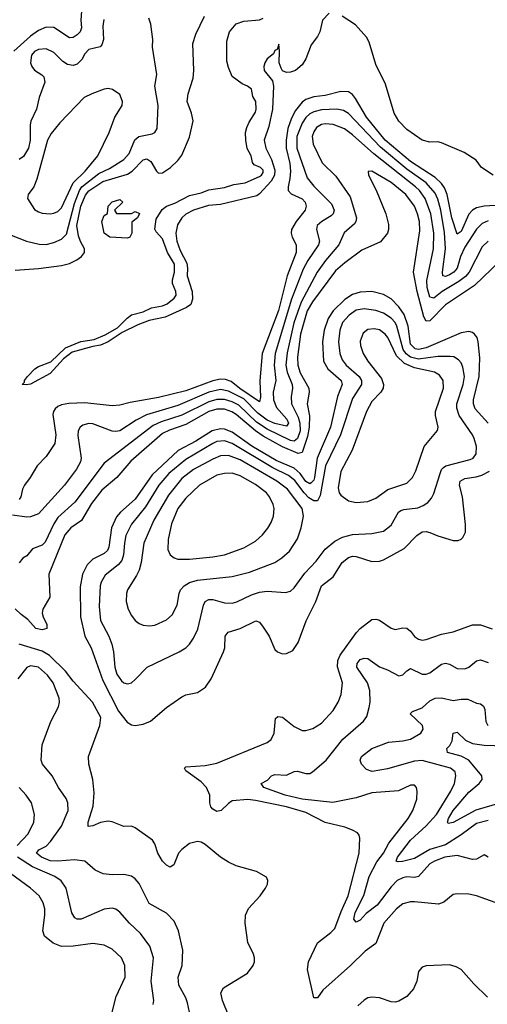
# Model space of a CAD drawing. Header units: inches. Extents: x 1173000 to 1307049, y 522583 to 678455.
# Tile 429 of 617: x 1204634 to 1207046, y 631011 to 636092. Entities that reach past the tile are written whole.
import ezdxf

# ---------------------------------------------------------------- set-up
doc = ezdxf.new("R2010")
doc.units = ezdxf.units.IN
doc.header["$MEASUREMENT"] = 0
doc.layers.add('B2603', color=7, linetype='Continuous')

msp = doc.modelspace()

# ---------------------------------------------------------------- linework, layer by layer
at = {"layer": 'B2603', "color": 5}
for points, elevation in [([(1204957, 636210), (1204948.3, 636090), (1204951.6, 636050), (1204945.2, 636030), (1204930, 636014.8), (1204910, 636000.6), (1204890, 635999.1), (1204810, 636052.3), (1204770, 636052.9), (1204730, 636036), (1204690, 636007.1), (1204603.7, 635930)], 920), ([(1204590, 634980.6), (1204669.1, 634949.1), (1204734.6, 634934.6), (1204770, 634932.1), (1204810, 634942.6), (1204850, 634959.1), (1204875.3, 634984.7), (1204915.5, 635144.4), (1204941.4, 635210), (1204954.4, 635230), (1205041.6, 635298.4), (1205096.2, 635323.8), (1205170, 635370.1), (1205198.2, 635401.8), (1205228.1, 635471.9), (1205248, 635490), (1205316.4, 635503.5), (1205329.9, 635510.1), (1205343.5, 635530), (1205348.4, 635650), (1205329.8, 635750), (1205341.5, 635810), (1205318.9, 635950), (1205320.5, 635990), (1205309.7, 636070), (1205300.4, 636100.4)], 940), ([(1204610, 634799.3), (1204730, 634807.9), (1204850, 634823.3), (1204890, 634834), (1204927.9, 634852.1), (1204951.7, 634870), (1204967.5, 634890), (1204968.6, 634910), (1204947.4, 634947.4), (1204936.7, 634976.7), (1204928.5, 635030), (1204949.6, 635130.4), (1204973.4, 635186.6), (1204990.9, 635209.1), (1205062.1, 635257.9), (1205190, 635295.8), (1205213.9, 635310), (1205270, 635368.4), (1205290, 635374.6), (1205310, 635360.6), (1205338.6, 635310), (1205350, 635301), (1205370, 635302.5), (1205411.8, 635330), (1205450, 635366.2), (1205470, 635393.7), (1205510, 635485.5), (1205528.3, 635570), (1205520.6, 635610), (1205498, 635670), (1205503.2, 635710), (1205527.6, 635790), (1205532.1, 635830), (1205526, 635970), (1205542.5, 636017.5), (1205587.2, 636110)], 920), ([(1205067.1, 636092.9), (1205061.9, 636058.1), (1205066, 635990), (1205057.7, 635962.3), (1205047.9, 635952.1), (1204990, 635938.4), (1204970, 635916), (1204953.5, 635886.5), (1204930, 635862.6), (1204910, 635856), (1204880.6, 635860.6), (1204856.2, 635876.2), (1204810, 635923.1), (1204770, 635941.7), (1204730, 635938.4), (1204710, 635928.2), (1204693.9, 635910), (1204688.4, 635870), (1204695.8, 635850), (1204710, 635831.3), (1204747.9, 635807.9), (1204757.4, 635797.4), (1204763.8, 635770), (1204734, 635690), (1204719.8, 635630), (1204691.2, 635568.8), (1204687.3, 635550), (1204687.2, 635470), (1204678.1, 635430), (1204653.5, 635386.5), (1204630, 635371.1)], 940), ([(1206230, 636125.3), (1206195.9, 636090), (1206182.2, 636030), (1206170, 636005), (1206137.3, 635962.7), (1206110, 635889.6), (1206090, 635859.5), (1206056.3, 635830), (1206030, 635820.7), (1206010, 635819.3), (1205990, 635829), (1205981.5, 635841.5), (1205972.7, 635870), (1205974.5, 635930), (1205970, 635966), (1205962, 635938), (1205950, 635932.7), (1205943.2, 635916.8), (1205910, 635889.6), (1205898, 635870), (1205892.8, 635850), (1205894.4, 635830), (1205937.4, 635777.4), (1205943.2, 635750), (1205936.8, 635630), (1205918.1, 635541.9), (1205894.5, 635470), (1205903.3, 635430), (1205932.3, 635370), (1205950, 635315.8), (1205948.7, 635290), (1205930, 635258.7), (1205870, 635193.1), (1205856.3, 635183.7), (1205670, 635138.4), (1205607.5, 635132.5), (1205530.1, 635109.9), (1205490, 635088), (1205470, 635068.9), (1205446.7, 635033.3), (1205438.5, 634990), (1205443.8, 634950), (1205461.9, 634901.9), (1205496.2, 634836.2), (1205499.5, 634810), (1205496.6, 634770), (1205523.9, 634690), (1205525.3, 634650), (1205517.1, 634622.9), (1205493.8, 634606.2), (1205383.8, 634556.2), (1205300.9, 634539.1), (1205242.3, 634517.7), (1205161.5, 634478.5), (1205090.2, 634430), (1205050, 634411.7), (1205010, 634406.3), (1204903.5, 634376.5), (1204858.7, 634341.3), (1204790, 634266.1), (1204690, 634210.7), (1204667.1, 634207.1), (1204646.6, 634210), (1204658.4, 634221.6), (1204658.8, 634230), (1204673.3, 634250), (1204712, 634290), (1204730, 634302), (1204793.6, 634326.4), (1204870, 634399.4), (1204948.2, 634431.8), (1205018.1, 634441.9), (1205074.9, 634465.1), (1205138.1, 634501.9), (1205187.7, 634552.3), (1205210, 634568.6), (1205270, 634584.8), (1205314.2, 634605.8), (1205370, 634615), (1205394.3, 634625.7), (1205430, 634655.3), (1205441, 634670), (1205438.2, 634690), (1205421.6, 634730), (1205421.8, 634750), (1205432.8, 634790), (1205431.4, 634831.4), (1205395.4, 634890), (1205370, 634962), (1205337.1, 634997.1), (1205330.7, 635010.7), (1205337.6, 635062.4), (1205367.8, 635112.2), (1205390.8, 635129.2), (1205434.4, 635145.6), (1205510, 635184.7), (1205570, 635199.2), (1205610, 635214.4), (1205690, 635226.4), (1205737.5, 635242.5), (1205797, 635250), (1205870, 635282.6), (1205881.4, 635290), (1205890, 635303.7), (1205890, 635315.4), (1205876.4, 635330), (1205842.7, 635342.7), (1205834.7, 635354.7), (1205827.4, 635390), (1205807.6, 635427.6), (1205799.9, 635470), (1205799.1, 635510), (1205804.8, 635535.2), (1205816.5, 635563.5), (1205850, 635615.5), (1205854.1, 635630), (1205851.4, 635670), (1205836.1, 635696.1), (1205830, 635733.3), (1205808.7, 635750), (1205781.2, 635761.2), (1205730, 635799), (1205710, 635845.2), (1205702.3, 635877.7), (1205702, 635982), (1205715.1, 636030), (1205750, 636071.6), (1205790, 636084.7), (1205870, 636091.5), (1205890, 636100.5)], 880), ([(1207075.8, 635290), (1207015.6, 635330), (1206987.6, 635367.6), (1206926.7, 635406.7), (1206810, 635457), (1206790, 635462), (1206750, 635459.7), (1206710, 635471.2), (1206630, 635526.3), (1206590, 635568.7), (1206565.4, 635610), (1206519.7, 635759.7), (1206470, 635861.6), (1206435.5, 635975.5), (1206422.2, 636002.2), (1206365.3, 636065.3), (1206297, 636110)], 880), ([(1207170, 635138.7), (1207030, 635130.7), (1206990, 635120.6), (1206970, 635109.4), (1206950, 635088.5), (1206910, 634999), (1206890, 634986), (1206863.4, 635070), (1206839, 635190), (1206825.1, 635225.1), (1206810, 635247.2), (1206777, 635277), (1206650, 635360.4), (1206518.6, 635470), (1206422.8, 635590), (1206365.7, 635685.7), (1206350, 635706.1), (1206330, 635720.2), (1206290, 635720.9), (1206210, 635701.1), (1206150, 635693.6), (1206110, 635680.9), (1206090, 635667.4), (1206056.6, 635623.4), (1206036.1, 635583.9), (1206017, 635530), (1206007.3, 635470), (1206007.7, 635430), (1206026.7, 635350), (1206029.8, 635310), (1206027.8, 635272.2), (1206017.6, 635230), (1206019.2, 635210), (1206034.1, 635194.1), (1206090, 635167.8), (1206106.9, 635150), (1206111.6, 635130), (1206106.5, 635110), (1206058.9, 635050), (1206035.9, 635010), (1206033.7, 634990), (1206038.7, 634970), (1206059.5, 634930), (1206059.4, 634890), (1206013.5, 634770), (1205968.2, 634591.8), (1205884.5, 634370), (1205871.7, 634228.3), (1205875.1, 634144.9), (1205870, 634119.8), (1205768.3, 634188.3), (1205724.2, 634224.2), (1205695.6, 634235.6), (1205670, 634237.7), (1205630, 634228.9), (1205490, 634177.4), (1205350, 634141.9), (1205203.1, 634116.9), (1205150, 634102.2), (1205110, 634099), (1204970, 634114.6), (1204887.8, 634112.2), (1204850, 634104.5), (1204830, 634095.4), (1204816.9, 634083.1), (1204807.6, 634070), (1204804.7, 634055.3), (1204820.1, 633950), (1204815.3, 633904.7), (1204770, 633838), (1204723.1, 633790), (1204688.3, 633730), (1204657.5, 633690), (1204648, 633670), (1204639.2, 633630), (1204630, 633615.8)], 920), ([(1207050, 635053.5), (1207019.5, 635040.5), (1206990, 635010.5), (1206930, 634917.6), (1206907.9, 634870), (1206890, 634809.3), (1206873.3, 634790), (1206850, 634776.2), (1206830, 634766.3), (1206816.3, 634770), (1206815, 634790), (1206830.8, 634909.2), (1206825.5, 634994.5), (1206806, 635110), (1206790, 635166.5), (1206776.6, 635196.6), (1206729.9, 635250), (1206630, 635321.7), (1206494.2, 635434.2), (1206330, 635608.9), (1206303.1, 635623.1), (1206270, 635631.3), (1206190, 635626.8), (1206150, 635617), (1206130, 635606.5), (1206110, 635588.3), (1206090, 635558.9), (1206063.7, 635490), (1206063.7, 635430), (1206116.4, 635276.4), (1206150, 635232.4), (1206241.9, 635141.9), (1206255.2, 635110), (1206250.6, 635090), (1206240.8, 635079.2), (1206192, 635050), (1206168.6, 635030), (1206164.4, 635010), (1206179.3, 634950), (1206174.8, 634930), (1206120.1, 634850), (1206095.8, 634804.2), (1206036.4, 634650), (1205952.2, 634370), (1205946.5, 634310), (1205955.4, 634230), (1205941, 634170), (1205943, 634130), (1205958.8, 634090), (1206010.8, 634030), (1206020.4, 634010), (1206010, 633994), (1205950, 634007.8), (1205910, 634025.5), (1205861.7, 634061.7), (1205790, 634136.1), (1205710, 634175.8), (1205670, 634184.1), (1205610, 634170.2), (1205450, 634100.9), (1205287, 634053), (1205234.2, 634025.8), (1205150, 633971.2), (1205130, 633966.3), (1205110, 633969.2), (1205010, 634006.1), (1204990, 634007.9), (1204960, 634000), (1204945.5, 633990), (1204935.4, 633970), (1204934.2, 633945.8), (1204951.4, 633830), (1204947.8, 633810), (1204926.7, 633773.3), (1204865.2, 633690), (1204730, 633542.3), (1204690, 633526.3), (1204670, 633525.3), (1204595.6, 633535.6)], 940), ([(1207050, 634949.2), (1207020, 634920), (1206952, 634790), (1206933.7, 634766.3), (1206899.4, 634740.6), (1206812.2, 634690), (1206770, 634654.3), (1206750, 634659.4), (1206735, 634710), (1206733.6, 634746.4), (1206768.9, 634910), (1206769.9, 634989.9), (1206755, 635090), (1206725.8, 635170), (1206695.7, 635210), (1206674.7, 635230), (1206460.2, 635400.2), (1206350, 635497.6), (1206308.2, 635528.2), (1206250, 635551.1), (1206210, 635554.1), (1206190, 635550.8), (1206164.5, 635535.5), (1206150, 635514), (1206142.6, 635490), (1206146.9, 635450), (1206194, 635354), (1206264.4, 635284.4), (1206338.5, 635178.5), (1206370.9, 635069.1), (1206368.2, 635050), (1206360.8, 635039.2), (1206307.7, 634992.3), (1206280.1, 634930), (1206211.1, 634850), (1206167.9, 634790), (1206085, 634635), (1206047.5, 634527.5), (1206012.5, 634372.5), (1206006.4, 634310), (1206013.2, 634273.2), (1206038.2, 634210), (1206041.3, 634190), (1206033.8, 634146.2), (1206035.5, 634110), (1206070, 634040.1), (1206078.7, 634010), (1206080.5, 633970), (1206067.1, 633930), (1206050, 633917.8), (1206030, 633920.9), (1205910, 633978.1), (1205854.6, 634014.6), (1205763.4, 634103.4), (1205730, 634119.8), (1205690, 634132.2), (1205650, 634132.4), (1205610, 634120.7), (1205470, 634050.8), (1205363, 634017), (1205322.1, 633997.9), (1205070, 633802.7), (1204918.1, 633601.9), (1204830, 633522.5), (1204809.7, 633490), (1204765, 633395), (1204750, 633380.5), (1204699, 633361), (1204670, 633325.7), (1204650, 633312.4), (1204630.1, 633289.9)], 960), ([(1207110, 634845.2), (1206979.6, 634720.4), (1206830, 634620.4), (1206750, 634538.3), (1206730, 634536.7), (1206719.1, 634559.1), (1206683.5, 634690), (1206664.7, 634790), (1206697.6, 635002.4), (1206695.2, 635050), (1206686.4, 635090), (1206670, 635130.7), (1206625, 635190), (1206550, 635252.1), (1206450, 635310.8), (1206431, 635309), (1206432.7, 635290), (1206472.6, 635212.6), (1206522.2, 635090), (1206535.8, 635035.8), (1206536.3, 635010), (1206530.2, 634990), (1206494, 634946), (1206397.9, 634902.1), (1206310, 634838.1), (1206263, 634796.9), (1206143.1, 634636.9), (1206116.6, 634590), (1206082.1, 634470), (1206066.6, 634350), (1206068.8, 634310), (1206079.6, 634270), (1206125.7, 634190), (1206127.2, 634170), (1206117, 634110), (1206127.9, 634047.9), (1206127, 633990), (1206118.2, 633941.9), (1206090, 633858.2), (1206070, 633853.7), (1205990, 633887.9), (1205890, 633943.1), (1205849.3, 633970), (1205750, 634054.9), (1205728.5, 634068.5), (1205690, 634082.3), (1205650, 634082.2), (1205610, 634070.4), (1205490, 634002.2), (1205405.7, 633974.3), (1205370, 633956.8), (1205206.3, 633813.7), (1205133.8, 633730), (1205056.6, 633663.4), (1205004, 633596), (1204952.6, 633507.4), (1204897, 633470), (1204866.3, 633433.7), (1204783.3, 633230), (1204788.5, 633111.5), (1204752.4, 633050), (1204749.4, 633030), (1204753.9, 633010), (1204773.8, 632970), (1204772.8, 632950), (1204750, 632943.4), (1204716.2, 632950), (1204676.3, 632996.3), (1204641.6, 633021.6), (1204610, 633052.4)], 980), ([(1207049.3, 634010), (1206983.7, 634083.7), (1206974, 634110), (1206973.7, 634130), (1207002.9, 634250), (1207007.7, 634347.7), (1206999.1, 634430), (1206992.7, 634452.7), (1206980.4, 634470), (1206970, 634477.8), (1206950, 634482.2), (1206910, 634476.2), (1206730, 634399), (1206690, 634389.7), (1206673.2, 634393.2), (1206650, 634417), (1206637, 634510), (1206616.1, 634570), (1206590, 634609.9), (1206550, 634651.1), (1206510, 634673.4), (1206450, 634689.4), (1206390, 634686.1), (1206350, 634673.2), (1206310, 634647.6), (1206249.7, 634590), (1206224, 634550), (1206204.8, 634490), (1206195.8, 634430), (1206201.3, 634330), (1206222.4, 634290), (1206291.5, 634230), (1206296.5, 634210), (1206273, 634147), (1206237.6, 633990), (1206168.1, 633830), (1206154.3, 633730), (1206150, 633716.5), (1206137.4, 633702.6), (1206130, 633696.9), (1206110, 633709.2), (1206079.9, 633750), (1206050, 633777.2), (1205956.8, 633816.8), (1205830.8, 633890.8), (1205730, 633962.7), (1205690, 633979.2), (1205670, 633980.8), (1205627.1, 633970), (1205542.9, 633917.1), (1205450.5, 633869.5), (1205316.1, 633743.9), (1205230, 633618.1), (1205153.6, 633550), (1205133.5, 633526.5), (1205107.5, 633470), (1205093.4, 633370), (1205086.9, 633353.1), (1205070, 633337.9), (1205011.2, 633308.8), (1204981.4, 633278.6), (1204956.9, 633230), (1204945.1, 633165.1), (1204947.5, 633010), (1204970, 632910.2), (1205002.3, 632850), (1205061.7, 632681.7), (1205143.3, 632523.3), (1205187.3, 632467.3), (1205210, 632453.4), (1205230, 632449.4), (1205270, 632455.6), (1205308.5, 632471.5), (1205390, 632542), (1205470, 632596.9), (1205490, 632607.6), (1205550, 632620.3), (1205592.2, 632647.8), (1205620.8, 632690), (1205684.5, 632830), (1205692, 632850), (1205693.3, 632910), (1205708.5, 632931.5), (1205770, 632950.9), (1205850.8, 632990), (1205870, 632983.6), (1205890, 632957.3), (1205920.6, 632910), (1205950, 632841.6), (1205963, 632830), (1205990, 632819.5), (1206010, 632820.3), (1206043.3, 632836.7), (1206070, 632878), (1206111.2, 632990), (1206161.6, 633090), (1206190.4, 633169.6), (1206250, 633216.8), (1206296.8, 633290), (1206330, 633316.8), (1206350, 633322.8), (1206370, 633322.2), (1206450, 633296.6), (1206490, 633297.1), (1206510, 633303.8), (1206617.2, 633362.8), (1206681.4, 633430), (1206710, 633448.4), (1206730, 633450.2), (1206750, 633445.6), (1206790, 633428), (1206870, 633403.8), (1206894.9, 633405.1), (1206910, 633410.6), (1206919.7, 633420.3), (1206932.6, 633447.4), (1206933.4, 633486.6), (1206918, 633630), (1206902.6, 633690), (1206906.2, 633710), (1206930, 633723.6), (1206987.9, 633732.1), (1207017.9, 633742.1), (1207057.8, 633762.2)], 1020), ([(1207110, 631528.1), (1206990, 631569.8), (1206950, 631578.2), (1206890, 631581.5), (1206870, 631576.4), (1206822, 631538), (1206793.2, 631526.8), (1206670, 631540.2), (1206650, 631540.2), (1206610, 631528.9), (1206577.5, 631502.5), (1206512.4, 631430), (1206470, 631323.5), (1206415.8, 631284.2), (1206339.7, 631210), (1206196.8, 631083.2), (1206170, 631044.4), (1206150, 631044.2), (1206117.3, 631190), (1206123.4, 631230), (1206170, 631328.4), (1206238.9, 631381.1), (1206258.3, 631401.7), (1206291, 631490), (1206327.7, 631570), (1206384.1, 631790), (1206388.7, 631868.7), (1206384.1, 631884.1), (1206375.3, 631895.3), (1206349.8, 631909.8), (1206310, 631924.4), (1206210, 631948.3), (1206110, 632000.8), (1206009.7, 632030.3), (1205850, 632062.8), (1205810, 632067.5), (1205730, 632060.8), (1205710, 632046.9), (1205673.4, 632010), (1205650, 632006.3), (1205630, 632018), (1205619.5, 632030), (1205614.1, 632050), (1205613.7, 632090), (1205597.5, 632130), (1205570, 632159.5), (1205490, 632216), (1205484, 632230), (1205490, 632235.6), (1205590, 632242.5), (1205650, 632254.8), (1205910, 632361.7), (1205930, 632377.1), (1205946.2, 632410), (1205953.9, 632486.1), (1205964.8, 632495.2), (1205990, 632491.8), (1206050, 632444.7), (1206090, 632424.4), (1206110, 632423.6), (1206146.1, 632433.9), (1206190, 632462.4), (1206250, 632526.3), (1206275.7, 632570), (1206291, 632609), (1206298.4, 632670), (1206272.7, 632752.7), (1206275.2, 632784.8), (1206286.7, 632813.3), (1206370.7, 632930), (1206389.9, 632950.1), (1206450, 632995.8), (1206470, 632998), (1206490, 632992.4), (1206550, 632951.7), (1206570, 632945.5), (1206610, 632953.2), (1206630, 632952.2), (1206650, 632936.9), (1206670, 632909.2), (1206690, 632894.7), (1206710, 632890.2), (1206730, 632892.8), (1206810, 632921.3), (1206870, 632932.8), (1206970, 632968.7), (1207010, 632969.2), (1207070, 632948)], 980), ([(1205712.1, 630950), (1205680.3, 631030), (1205670.9, 631070), (1205685.2, 631094.8), (1205809.1, 631170.9), (1205837.7, 631210), (1205844.4, 631230), (1205844.4, 631250), (1205839.1, 631270), (1205809.7, 631330), (1205796.8, 631430), (1205798.5, 631470), (1205814.3, 631505.7), (1205874.5, 631570), (1205901.7, 631610), (1205911.3, 631630), (1205913.6, 631650), (1205906.9, 631666.9), (1205855.6, 631695.6), (1205750, 631724.6), (1205710, 631743.7), (1205669.7, 631770), (1205590, 631835.8), (1205570, 631846.6), (1205550, 631850.8), (1205510, 631840.9), (1205470.3, 631810), (1205453.1, 631790), (1205428.8, 631731.2), (1205410, 631718.7), (1205390, 631728.5), (1205369.8, 631750), (1205346, 631790), (1205330, 631839.5), (1205317.9, 631857.9), (1205230, 631922), (1205210, 631929.7), (1205170, 631928.5), (1205110, 631952), (1205090, 631955.3), (1205050, 631948.8), (1205010, 631931.2), (1204987.5, 631927.5), (1204987.3, 631950), (1205012.6, 632032.6), (1205018, 632102), (1205011.2, 632171.2), (1204989.7, 632250.3), (1204987.8, 632290), (1205046.9, 632450), (1205052.1, 632490), (1205009.7, 632570), (1204910, 632678.7), (1204869.9, 632730), (1204787.2, 632810), (1204750, 632832.5), (1204630, 632869.3)], 1020), ([(1207050, 631769.6), (1207030, 631781.6), (1206990, 631760.4), (1206970, 631758.7), (1206890, 631778.6), (1206826.7, 631770), (1206773.7, 631750), (1206750, 631736.1), (1206690, 631670.6), (1206670, 631665.4), (1206630, 631668.1), (1206610, 631663.9), (1206581, 631650), (1206550, 631616.8), (1206477.7, 631522.3), (1206420.6, 631479.4), (1206390, 631445.3), (1206370, 631434.8), (1206357.8, 631450), (1206364.8, 631484.8), (1206407.9, 631572.1), (1206436.3, 631670), (1206475, 631745), (1206509.9, 631790), (1206537.9, 631842.1), (1206636.8, 631970), (1206660.8, 632010), (1206681.7, 632070), (1206684.2, 632110), (1206680.7, 632130), (1206670, 632140.7), (1206650, 632142), (1206587.4, 632112.6), (1206450, 632102), (1206370, 632076.6), (1206248.6, 632051.4), (1206090, 632069.4), (1206003.1, 632090), (1205893, 632130), (1205878.4, 632150), (1205911.8, 632168.2), (1205932.3, 632190), (1205950, 632197.3), (1206010, 632193.2), (1206050, 632211.3), (1206066.4, 632213.6), (1206110, 632201.3), (1206130, 632202), (1206144.7, 632210), (1206214.6, 632270), (1206300.3, 632379.7), (1206407.5, 632472.5), (1206423.7, 632496.3), (1206437.1, 632542.9), (1206441, 632570), (1206439.3, 632630), (1206428.5, 632670), (1206373.3, 632750), (1206373.6, 632770), (1206390, 632790.1), (1206410, 632797.6), (1206430, 632794.5), (1206490, 632752.9), (1206530, 632737.5), (1206590, 632705.8), (1206610, 632710.3), (1206630, 632731.8), (1206650, 632744), (1206710, 632714.3), (1206730, 632713.7), (1206750, 632721.1), (1206810, 632766.7), (1206830, 632771.8), (1206850, 632766.2), (1206890, 632744.2), (1206930, 632742.6), (1206950, 632751.3), (1206990, 632783.9), (1207011, 632789), (1207050, 632774)], 960), ([(1205509, 630970), (1205498.9, 631018.9), (1205490, 631044.7), (1205453.6, 631110), (1205451.7, 631150), (1205471.1, 631210), (1205475.2, 631290), (1205453, 631390), (1205430, 631439.1), (1205390, 631480.4), (1205301.7, 631530), (1205250, 631633.3), (1205230, 631658.3), (1205210, 631672.1), (1205170, 631681.2), (1205110, 631678), (1205063.5, 631683.5), (1205022.5, 631702.5), (1204969.4, 631750), (1204916, 631756), (1204831, 631749), (1204790.9, 631750.9), (1204745.6, 631770), (1204719.8, 631790), (1204732.9, 631807.1), (1204770, 631826.8), (1204791.8, 631850), (1204849.1, 631930), (1204883.4, 632010), (1204882.3, 632050), (1204873.5, 632073.5), (1204833.6, 632130), (1204800.3, 632190), (1204750.8, 632250), (1204744.8, 632270), (1204749.8, 632350), (1204794.2, 632470), (1204833.6, 632546.4), (1204839.2, 632570), (1204837.7, 632590), (1204806.5, 632670), (1204776.1, 632710), (1204730, 632751), (1204690, 632757.6), (1204670, 632748.9), (1204624.2, 632690)], 1040), ([(1207050, 631959.4), (1206990, 631944.3), (1206910, 631884.8), (1206830, 631834.1), (1206750, 631809.6), (1206670, 631763.1), (1206607.5, 631747.5), (1206585.7, 631745.7), (1206576.3, 631750), (1206581.6, 631770), (1206650, 631858.1), (1206730, 631931), (1206783.8, 631990), (1206857.5, 632110), (1206875.9, 632150), (1206883.9, 632190), (1206880.6, 632210), (1206856, 632230), (1206710, 632269.5), (1206670, 632265.1), (1206530, 632225.7), (1206451.3, 632211.3), (1206423, 632223), (1206397.2, 632250), (1206389.3, 632270), (1206397, 632290), (1206449.3, 632330.8), (1206536.7, 632363.3), (1206610, 632370.1), (1206650, 632379.3), (1206702.8, 632410), (1206715.3, 632430), (1206711.4, 632450), (1206648.2, 632510), (1206659, 632521), (1206710, 632540.9), (1206750, 632577.6), (1206777.2, 632590), (1206810, 632592.1), (1206870, 632578.9), (1206910, 632585.5), (1206944.9, 632584.9), (1206990, 632565.4), (1207010, 632561.5), (1207025.3, 632550), (1207032.1, 632532.1), (1207037.8, 632470), (1207049.1, 632450)], 940), ([(1207110, 632048), (1206986.8, 632013.2), (1206870, 631949), (1206844.4, 631944.4), (1206840.9, 631950), (1206845.6, 631970), (1206870.4, 632010), (1206950, 632104.8), (1207004.2, 632150), (1207019.1, 632170), (1207018.3, 632190), (1206950.2, 632270.2), (1206910, 632291.6), (1206839.7, 632310), (1206836.8, 632330), (1206853.1, 632346.9), (1206865, 632370), (1206870, 632410.5), (1206890, 632414.4), (1206933.6, 632373.6), (1206970, 632357), (1207030, 632347.9), (1207190, 632342.9)], 920), ([(1204620.2, 631830), (1204676.5, 631890), (1204706.5, 631950), (1204709.8, 631990), (1204693.6, 632050), (1204667.7, 632090), (1204630, 632128.7)], 1060), ([(1205321.7, 631010), (1205326, 631030), (1205312.1, 631130), (1205322.9, 631250), (1205304.8, 631310), (1205256.8, 631376.8), (1205199.3, 631430), (1205150, 631486), (1205130, 631500.9), (1205110, 631506.6), (1205070, 631500.8), (1204950, 631450.8), (1204930, 631449.8), (1204917.3, 631457.3), (1204902.4, 631482.4), (1204872.7, 631610), (1204847.5, 631647.5), (1204815.6, 631670), (1204699.8, 631719.8), (1204622.3, 631770)], 1060), ([(1205110.6, 630970), (1205131.5, 631050), (1205178.2, 631150), (1205176.4, 631210), (1205159.1, 631250), (1205110, 631294.5), (1205070, 631316.1), (1205010, 631325), (1204909, 631311), (1204850, 631309.2), (1204806.9, 631326.9), (1204761.5, 631361.5), (1204752.1, 631390), (1204763.6, 631470), (1204762.8, 631502.8), (1204755, 631535), (1204734.8, 631570), (1204690, 631609.9), (1204585.5, 631685.5)], 1080), ([(1207047.5, 631047.5), (1206975.4, 631115.4), (1206910, 631189.7), (1206884.4, 631204.4), (1206850, 631213.5), (1206730.3, 631209.7), (1206710, 631202.9), (1206690, 631179.3), (1206682, 631130), (1206665.4, 631090), (1206630, 631050.7), (1206590, 631026.6), (1206570, 631022.3), (1206550, 631024.1), (1206490, 631044.1), (1206450, 631047.1), (1206430, 631043.1), (1206410, 631031.7), (1206377.8, 631002.2)], 1020)]:
    msp.add_lwpolyline(points, dxfattribs=dict(at, elevation=elevation))
for points, elevation in [([(1205090, 635737.3), (1205070, 635734.5), (1205004.9, 635710), (1204966.7, 635690), (1204840.2, 635559.8), (1204795.7, 635504.3), (1204776.6, 635470), (1204722.7, 635270), (1204707.1, 635230), (1204677.1, 635190), (1204673, 635170), (1204710, 635112.7), (1204730, 635100.2), (1204750, 635093.6), (1204790, 635090.2), (1204810, 635093), (1204830, 635102.6), (1204850, 635121.6), (1204909.5, 635250.5), (1204971.7, 635310), (1205036.8, 635390), (1205095.5, 635510), (1205123.9, 635590), (1205161.3, 635650), (1205163, 635670), (1205150, 635706), (1205112.6, 635732.6)], 960), ([(1205210, 635092), (1205230, 635102), (1205251.3, 635091.3), (1205242, 635070), (1205212.7, 635047.3), (1205211.3, 634990), (1205202, 634970), (1205190, 634965.2), (1205098, 634970), (1205069.7, 634990), (1205057.2, 635050), (1205070, 635082), (1205087.3, 635092.7), (1205089.3, 635130), (1205110, 635152.4), (1205150, 635164.7), (1205164.7, 635150), (1205122, 635110), (1205132.7, 635092.7)], 880), ([(1206410, 634600.6), (1206370, 634592.6), (1206332.4, 634567.6), (1206299.3, 634530), (1206284.3, 634490), (1206278.4, 634430), (1206284.9, 634370), (1206296.6, 634336.6), (1206317, 634310), (1206384.4, 634250), (1206396.9, 634230), (1206397.1, 634210), (1206350, 634136.5), (1206288.3, 633950), (1206211.1, 633790), (1206183.4, 633636.6), (1206170.1, 633609.9), (1206150, 633609.9), (1206124.8, 633624.8), (1206100.1, 633650), (1206053.5, 633713.5), (1206019.8, 633739.8), (1205939.4, 633779.4), (1205730, 633904.4), (1205690, 633918.4), (1205650, 633914.7), (1205630, 633905.8), (1205490, 633821.8), (1205403.4, 633750), (1205350.9, 633690), (1205281.7, 633578.3), (1205210, 633489), (1205181.5, 633430), (1205173.5, 633390), (1205169.3, 633330), (1205159.7, 633300.3), (1205141.8, 633278.2), (1205075, 633225), (1205054.3, 633190), (1205048.9, 633170), (1205043.4, 633063.4), (1205050.6, 632990.6), (1205093.2, 632910), (1205108.8, 632870), (1205117, 632830), (1205124.3, 632750), (1205134.4, 632714.4), (1205159.4, 632679.4), (1205170, 632670.4), (1205190, 632664.4), (1205210, 632670.4), (1205230, 632686.7), (1205291.3, 632750), (1205456.9, 632830), (1205489.7, 632850), (1205509.7, 632870), (1205530, 632900.3), (1205552.6, 632947.4), (1205581.6, 633070), (1205590, 633090.2), (1205610, 633099.8), (1205630, 633099.5), (1205690, 633082.8), (1205730, 633081.2), (1205752.9, 633087.1), (1205830, 633124.5), (1205870, 633138), (1205910, 633142.8), (1206004.5, 633135.5), (1206030, 633142.6), (1206050, 633159.6), (1206103.7, 633236.3), (1206162.6, 633297.4), (1206210, 633358.8), (1206259, 633401), (1206298.8, 633421.2), (1206350, 633435.9), (1206450, 633439.8), (1206510, 633452.7), (1206550, 633483.6), (1206587.9, 633550), (1206600.3, 633559.7), (1206615, 633565), (1206687.3, 633572.7), (1206715.4, 633584.6), (1206739, 633601), (1206757.5, 633622.5), (1206770, 633647), (1206801.9, 633750), (1206809.5, 633770.5), (1206819.4, 633780.6), (1206831.6, 633790), (1206957.5, 633822.5), (1206972.4, 633830), (1206989, 633851), (1206990.6, 633890), (1206978.4, 633930), (1206969, 633950), (1206899.9, 634050), (1206887.9, 634087.9), (1206889, 634110), (1206921.7, 634210), (1206927.6, 634250), (1206919.4, 634299.4), (1206910, 634321), (1206896.9, 634336.9), (1206872.2, 634352.2), (1206854.7, 634354.7), (1206790, 634354.6), (1206690, 634340.1), (1206650, 634350.7), (1206627.8, 634367.8), (1206612.1, 634390), (1206579.8, 634510), (1206569.9, 634530), (1206550, 634552.1), (1206510, 634577.3), (1206470, 634591.6)], 1040), ([(1206462.6, 634497.4), (1206430, 634493), (1206406.1, 634473.9), (1206390, 634433.2), (1206391.8, 634410), (1206405.9, 634370), (1206428.8, 634330), (1206500.7, 634240.7), (1206510.2, 634210), (1206508.6, 634190), (1206496.3, 634170), (1206450, 634121.8), (1206421.9, 634070), (1206348.8, 633871.2), (1206290, 633760.7), (1206276.5, 633676.5), (1206282, 633650), (1206290, 633637.6), (1206330, 633609), (1206370, 633600.2), (1206430, 633605.6), (1206470, 633623.5), (1206532.6, 633667.4), (1206630, 633701), (1206660.3, 633730), (1206676.8, 633763.2), (1206720.7, 633890), (1206787.9, 633972.1), (1206791.8, 633990), (1206777.8, 634050), (1206777.7, 634070), (1206820.2, 634190), (1206817.9, 634230), (1206798.4, 634258.4), (1206772.8, 634272.8), (1206670, 634295.7), (1206618.6, 634318.6), (1206577, 634357), (1206532, 634452), (1206518.7, 634470), (1206490, 634492.1)], 1060), ([(1205710, 633843.8), (1205670, 633841.3), (1205630, 633824), (1205529.5, 633770), (1205470, 633724.1), (1205401.4, 633638.6), (1205325, 633510), (1205273.4, 633390), (1205259.6, 633290), (1205249.2, 633250.8), (1205236.8, 633223.2), (1205190.3, 633150), (1205183.6, 633130), (1205183.2, 633090), (1205193.4, 633050), (1205210, 633016.4), (1205230, 632992), (1205250, 632976), (1205270, 632967.6), (1205303.2, 632963.2), (1205330, 632966.7), (1205390, 632995.2), (1205419.9, 633020.1), (1205445.7, 633070), (1205455.7, 633130), (1205463.7, 633150), (1205481.2, 633170), (1205510, 633188.3), (1205550, 633200.1), (1205730, 633218.3), (1205818.8, 633241.2), (1205949.9, 633290.1), (1205985.9, 633314.1), (1206024.5, 633350), (1206067.4, 633412.6), (1206085.7, 633470), (1206097.2, 633530), (1206089.9, 633570), (1206014.9, 633670), (1205960.8, 633710), (1205770, 633820.1)], 1060), ([(1205730, 633751.3), (1205690, 633750.9), (1205650, 633740.9), (1205560.2, 633690), (1205490, 633623), (1205449.1, 633570), (1205415.9, 633490), (1205399.8, 633410), (1205398.2, 633358.2), (1205410.3, 633330), (1205430, 633315.2), (1205448.6, 633308.6), (1205510, 633308.1), (1205630, 633320.1), (1205690, 633330.8), (1205790, 633366.6), (1205850, 633400.7), (1205886.1, 633433.9), (1205912.7, 633467.3), (1205930, 633496.4), (1205942.5, 633530), (1205945.5, 633570), (1205941.5, 633590), (1205922.4, 633630), (1205905.8, 633650), (1205850, 633693.8), (1205770, 633738.2)], 1080)]:
    msp.add_lwpolyline(points, close=True, dxfattribs=dict(at, elevation=elevation))

doc.saveas('drawing.dxf')
